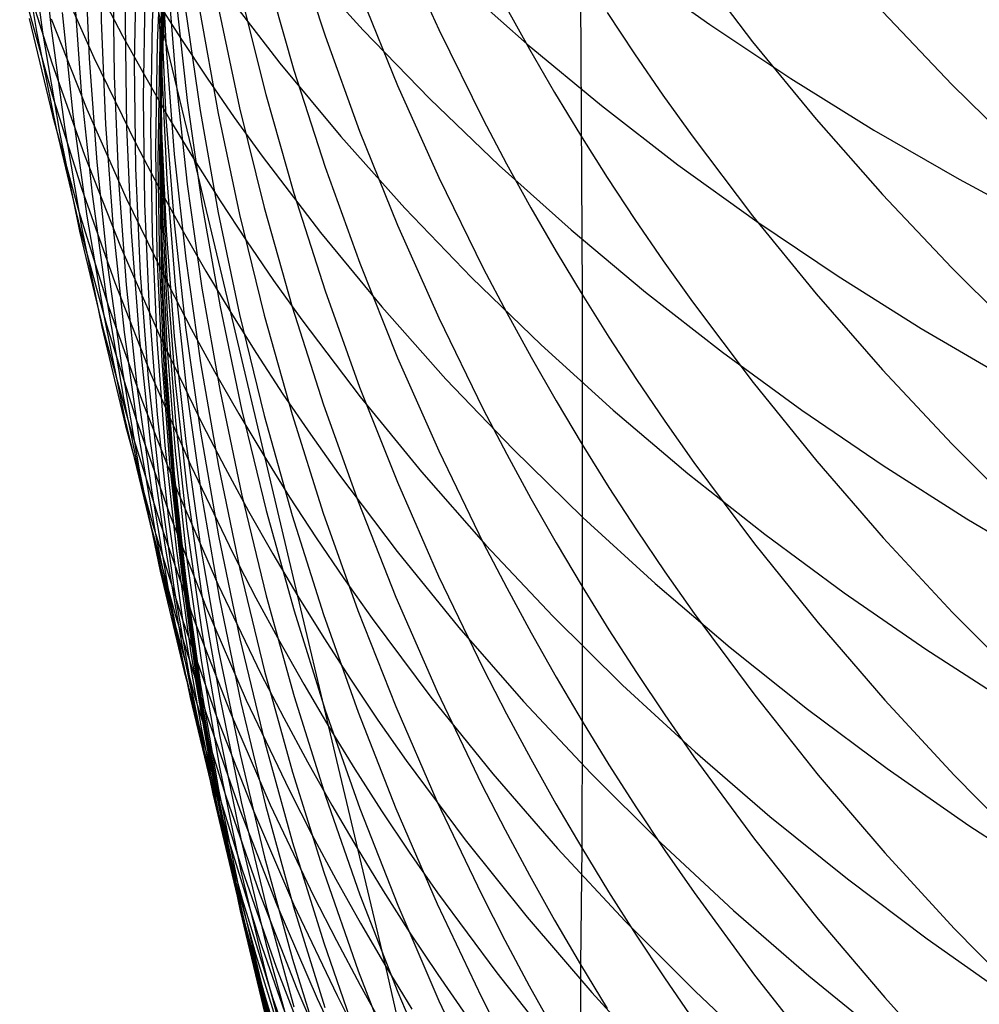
# Model space of a CAD drawing. Extents: x -383 to 1849, y -1185 to -529.
# Tile 458 of 656: x 438.42 to 442.85, y -1108.87 to -1104.32. Entities that reach past the tile are written whole.
import ezdxf

# ---------------------------------------------------------------- set-up
doc = ezdxf.new("R2010")
doc.units = 0
doc.layers.add('PREDEFINITO', color=7, linetype='CONTINUOUS')

msp = doc.modelspace()

# ---------------------------------------------------------------- linework, layer by layer
at = {"layer": 'PREDEFINITO'}
for p, q in [((439.2229, -1104.9703, 538.5088), (438.8583, -1103.4522, 535.1907)), ((438.7867, -1103.8412, 561.1146), (438.7919, -1104.3235, 561.0147)), ((438.9123, -1103.8457, 564.5127), (438.9032, -1104.3316, 564.4323)), ((439.0515, -1103.8421, 569.5427), (439.0281, -1104.3314, 569.4914)), ((439.0961, -1103.8569, 581.3213), (439.0733, -1104.3486, 581.3379)), ((438.5104, -1103.8798, 554.1403), (438.5588, -1104.3489, 554.0011)), ((438.4156, -1103.9178, 550.5331), (438.4932, -1104.3765, 550.3746)), ((438.458, -1103.9151, 552.3427), (438.521, -1104.3792, 552.1937)), ((439.0737, -1103.9374, 571.1986), (439.0506, -1104.4276, 571.1569)), ((439.6822, -1103.9509, 606.6213), (439.8268, -1104.3964, 606.7637)), ((440.1615, -1103.9445, 610.5216), (440.3518, -1104.3669, 610.6752)), ((439.0856, -1103.993, 572.853), (439.0624, -1104.4836, 572.8212)), ((439.0693, -1103.9719, 591.8941), (439.0919, -1104.4578, 591.9686)), ((439.0931, -1103.9618, 579.5722), (439.0701, -1104.4533, 579.579)), ((438.7169, -1104.0214, 559.3561), (438.7367, -1104.5007, 559.2462)), ((438.9539, -1104.0341, 566.1697), (438.9449, -1104.5211, 566.099)), ((439.0733, -1104.0353, 584.8553), (439.0657, -1104.5266, 584.8895)), ((439.0938, -1104.0455, 576.2208), (439.0707, -1104.5365, 576.2)), ((439.0951, -1104.0256, 574.5135), (439.0722, -1104.5169, 574.4884)), ((439.096, -1104.0351, 577.9139), (439.0731, -1104.527, 577.9078)), ((439.708, -1104.0441, 532.668), (440.0028, -1104.3703, 532.4549)), ((438.4279, -1104.0883, 544.8763), (438.564, -1104.5206, 544.6913)), ((438.5772, -1104.0881, 540.982), (438.7576, -1104.4954, 540.7824)), ((439.0656, -1104.0813, 588.3732), (439.0731, -1104.5708, 588.4277)), ((441.0062, -1104.0932, 614.6041), (441.0141, -1105.5917, 611.1206)), ((441.2415, -1104.0847, 528.0656), (441.6052, -1104.3441, 527.8627)), ((441.5225, -1104.0568, 616.6523), (441.8023, -1104.4232, 616.8107)), ((438.8461, -1104.0972, 562.772), (438.8516, -1104.581, 562.6817)), ((439.0984, -1104.1162, 593.7031), (439.1364, -1104.5999, 593.7871)), ((439.5531, -1104.102, 604.7535), (439.6825, -1104.555, 604.8885)), ((438.6654, -1104.1771, 557.5812), (438.7, -1104.6534, 557.4613)), ((439.3503, -1104.1742, 534.7593), (439.6182, -1104.5224, 534.5477)), ((440.4296, -1104.1407, 530.3591), (440.7607, -1104.4342, 530.15)), ((438.444, -1104.228, 546.7158), (438.5656, -1104.6687, 546.5394)), ((438.7879, -1104.1995, 538.9164), (438.8909, -1104.3951, 538.8137)), ((438.995, -1104.1954, 567.8289), (438.9863, -1104.6837, 567.7678)), ((439.0418, -1104.222, 536.8438), (439.1598, -1104.4077, 536.7391)), ((439.074, -1104.2088, 583.0921), (439.0665, -1104.7007, 583.1173)), ((439.1362, -1104.2145, 595.5216), (439.1895, -1104.6948, 595.6147)), ((439.4388, -1104.2077, 602.8919), (439.5529, -1104.6675, 603.0191)), ((439.9869, -1104.1937, 608.6421), (440.1619, -1104.6253, 608.7895)), ((439.181, -1104.2651, 597.3486), (439.2493, -1104.7409, 597.4505)), ((439.333, -1104.2622, 601.0341), (439.4318, -1104.7279, 601.1532)), ((440.6591, -1104.2556, 612.6356), (440.7714, -1104.4573, 612.7135)), ((438.4593, -1104.3154, 548.5521), (438.5665, -1104.7634, 548.3846)), ((438.5605, -1104.3174, 542.8428), (438.7265, -1104.7347, 542.6507)), ((438.6119, -1104.2874, 555.7957), (438.6612, -1104.7596, 555.6659)), ((439.0623, -1104.3159, 586.6362), (439.0697, -1104.8061, 586.6803)), ((439.0692, -1104.286, 590.1643), (439.0917, -1104.7733, 590.2289)), ((439.2485, -1104.2833, 599.1868), (439.3321, -1104.7543, 599.2974)), ((441.1297, -1104.2875, 614.6835), (441.257, -1104.4797, 614.7622)), ((442.4034, -1104.2849, 618.858), (442.7233, -1104.6212, 619.0114)), ((438.5588, -1104.3489, 554.0011), (438.6225, -1104.8158, 553.8616)), ((438.7919, -1104.3235, 561.0147), (438.8124, -1104.8052, 560.9143)), ((438.9032, -1104.3316, 564.4323), (438.9093, -1104.8175, 564.3516)), ((439.0281, -1104.3314, 569.4914), (439.02, -1104.8213, 569.4398)), ((439.0733, -1104.3486, 581.3379), (439.0656, -1104.8409, 581.3545)), ((440.3518, -1104.3669, 610.6752), (440.5573, -1104.7826, 610.8264)), ((441.6052, -1104.3441, 527.8627), (441.9793, -1104.593, 527.6648)), ((438.4932, -1104.3765, 550.3746), (438.586, -1104.8318, 550.2161)), ((438.521, -1104.3792, 552.1937), (438.5992, -1104.8405, 552.0447)), ((438.8909, -1104.3951, 538.8137), (438.9978, -1104.5888, 538.7115)), ((439.1598, -1104.4077, 536.7391), (439.2817, -1104.5913, 536.635)), ((439.8268, -1104.3964, 606.7637), (439.9866, -1104.8367, 606.9044)), ((440.0028, -1104.3703, 532.4549), (440.3107, -1104.6872, 532.2452)), ((439.0506, -1104.4276, 571.1569), (439.0426, -1104.9184, 571.115)), ((439.0701, -1104.4533, 579.579), (439.0623, -1104.9455, 579.5859)), ((439.0919, -1104.4578, 591.9686), (439.1297, -1104.9426, 592.0429)), ((440.7607, -1104.4342, 530.15), (441.1035, -1104.7178, 529.945)), ((440.7714, -1104.4573, 612.7135), (440.8874, -1104.6572, 612.7907)), ((441.8023, -1104.4232, 616.8107), (442.0959, -1104.7809, 616.9654)), ((438.7367, -1104.5007, 559.2462), (438.7717, -1104.9789, 559.1358)), ((438.7576, -1104.4954, 540.7824), (438.9533, -1104.8958, 540.5843)), ((439.0624, -1104.4836, 572.8212), (439.0543, -1104.9747, 572.7893)), ((441.257, -1104.4797, 614.7622), (441.388, -1104.6698, 614.84)), ((438.564, -1104.5206, 544.6913), (438.7153, -1104.9476, 544.5072)), ((438.9449, -1104.5211, 566.099), (438.9511, -1105.008, 566.0278)), ((439.0707, -1104.5365, 576.2), (439.0628, -1105.0281, 576.1792)), ((439.0722, -1104.5169, 574.4884), (439.0646, -1105.0088, 574.4632)), ((439.0731, -1104.527, 577.9078), (439.0655, -1105.0195, 577.9016)), ((439.0657, -1104.5266, 584.8895), (439.0733, -1105.018, 584.9237)), ((439.6182, -1104.5224, 534.5477), (439.9, -1104.8617, 534.3392)), ((438.8516, -1104.581, 562.6817), (438.8722, -1105.0643, 562.5909)), ((438.9978, -1104.5888, 538.7115), (439.1084, -1104.7806, 538.6099)), ((439.0731, -1104.5708, 588.4277), (439.0959, -1105.0598, 588.4822)), ((439.2817, -1104.5913, 536.635), (439.4072, -1104.7728, 536.5316)), ((439.6825, -1104.555, 604.8885), (439.8271, -1105.0033, 605.0221)), ((441.9793, -1104.593, 527.6648), (442.3632, -1104.8312, 527.472)), ((439.1364, -1104.5999, 593.7871), (439.1896, -1105.082, 593.8709)), ((440.1619, -1104.6253, 608.7895), (440.3522, -1105.0507, 608.9348)), ((442.7233, -1104.6212, 619.0114), (443.0555, -1104.9479, 619.1604)), ((438.5656, -1104.6687, 546.5394), (438.7026, -1105.1045, 546.3635)), ((438.7, -1104.6534, 557.4613), (438.7498, -1105.128, 557.341)), ((438.9863, -1104.6837, 567.7678), (438.9928, -1105.172, 567.7063)), ((439.5529, -1104.6675, 603.0191), (439.6823, -1105.1231, 603.1452)), ((440.8874, -1104.6572, 612.7907), (441.0073, -1104.855, 612.8671)), ((441.388, -1104.6698, 614.84), (441.5226, -1104.8579, 614.9169)), ((439.0665, -1104.7007, 583.1173), (439.0741, -1105.1927, 583.1426)), ((439.1895, -1104.6948, 595.6147), (439.2579, -1105.1729, 595.7075)), ((439.4318, -1104.7279, 601.1532), (439.5458, -1105.1898, 601.2713)), ((440.3107, -1104.6872, 532.2452), (440.6311, -1104.9947, 532.0393)), ((441.1035, -1104.7178, 529.945), (441.4574, -1104.9913, 529.7444)), ((438.5665, -1104.7634, 548.3846), (438.689, -1105.2072, 548.2174)), ((438.6612, -1104.7596, 555.6659), (438.7257, -1105.2295, 555.5358)), ((438.7265, -1104.7347, 542.6507), (438.9078, -1105.1457, 542.46)), ((439.0917, -1104.7733, 590.2289), (439.1295, -1105.2596, 590.2934)), ((439.2493, -1104.7409, 597.4505), (439.3329, -1105.2141, 597.5519)), ((439.3321, -1104.7543, 599.2974), (439.4309, -1105.2222, 599.4073)), ((439.4072, -1104.7728, 536.5316), (439.5364, -1104.9521, 536.4288)), ((438.6225, -1104.8158, 553.8616), (438.7015, -1105.2799, 553.7221)), ((438.8124, -1104.8052, 560.9143), (438.848, -1105.2858, 560.8135)), ((438.9093, -1104.8175, 564.3516), (438.9307, -1105.3028, 564.2704)), ((439.02, -1104.8213, 569.4398), (439.0271, -1105.3111, 569.3879)), ((439.0697, -1104.8061, 586.6803), (439.0923, -1105.2957, 586.7243)), ((439.1084, -1104.7806, 538.6099), (439.2229, -1104.9703, 538.5088)), ((440.5573, -1104.7826, 610.8264), (440.6658, -1104.9878, 610.901)), ((442.0959, -1104.7809, 616.9654), (442.4029, -1105.1295, 617.1161)), ((438.586, -1104.8318, 550.2161), (438.6941, -1105.2833, 550.0578)), ((438.5992, -1104.8405, 552.0447), (438.6926, -1105.2986, 551.8957)), ((439.0656, -1104.8409, 581.3545), (439.0732, -1105.3332, 581.3712)), ((439.9, -1104.8617, 534.3392), (440.1954, -1105.192, 534.1338)), ((439.9866, -1104.8367, 606.9044), (440.1617, -1105.2711, 607.0433)), ((441.0073, -1104.855, 612.8671), (441.131, -1105.0509, 612.9427)), ((441.5226, -1104.8579, 614.9169), (441.8025, -1105.2274, 615.0681)), ((442.3632, -1104.8312, 527.472), (442.7565, -1105.0584, 527.2845)), ((438.9533, -1104.8958, 540.5843), (439.0569, -1105.0933, 540.4859)), ((438.7153, -1104.9476, 544.5072), (438.8819, -1105.3687, 544.324)), ((439.0426, -1104.9184, 571.115), (439.0499, -1105.4092, 571.0729)), ((439.0623, -1104.9455, 579.5859), (439.0696, -1105.4376, 579.5928)), ((439.1297, -1104.9426, 592.0429), (439.1828, -1105.4258, 592.117)), ((439.5364, -1104.9521, 536.4288), (439.8056, -1105.3043, 536.2253)), ((438.7717, -1104.9789, 559.1358), (438.8219, -1105.4554, 559.0252)), ((439.0543, -1104.9747, 572.7893), (439.0615, -1105.4658, 572.7572)), ((439.2229, -1104.9703, 538.5088), (439.3413, -1105.158, 538.4083)), ((439.3906, -1105.6743, 540.1938), (439.2229, -1104.9703, 538.5088)), ((439.8271, -1105.0033, 605.0221), (439.9869, -1105.4462, 605.1542)), ((440.6311, -1104.9947, 532.0393), (440.9638, -1105.2925, 531.8371)), ((440.6658, -1104.9878, 610.901), (440.7781, -1105.191, 610.9749)), ((441.4574, -1104.9913, 529.7444), (441.8222, -1105.2544, 529.5484)), ((438.9511, -1105.008, 566.0278), (438.9726, -1105.4944, 565.9564)), ((439.0628, -1105.0281, 576.1792), (439.0702, -1105.5197, 576.1583)), ((439.0646, -1105.0088, 574.4632), (439.0721, -1105.5007, 574.4379)), ((439.0655, -1105.0195, 577.9016), (439.0731, -1105.512, 577.8955)), ((439.0733, -1105.018, 584.9237), (439.0962, -1105.5088, 584.9579)), ((438.8722, -1105.0643, 562.5909), (438.9081, -1105.5464, 562.4998)), ((439.0569, -1105.0933, 540.4859), (439.1643, -1105.289, 540.388)), ((439.0959, -1105.0598, 588.4822), (439.1339, -1105.5476, 588.5365)), ((439.1896, -1105.082, 593.8709), (439.258, -1105.5618, 593.9542)), ((440.3522, -1105.0507, 608.9348), (440.5578, -1105.4693, 609.0778)), ((441.131, -1105.0509, 612.9427), (441.2585, -1105.2446, 613.0176)), ((442.7565, -1105.0584, 527.2845), (443.1587, -1105.2746, 527.1024)), ((438.7026, -1105.1045, 546.3635), (438.8547, -1105.5351, 546.1885)), ((438.7498, -1105.128, 557.341), (438.8148, -1105.6003, 557.2205)), ((439.6823, -1105.1231, 603.1452), (439.8268, -1105.5739, 603.2699)), ((442.4029, -1105.1295, 617.1161), (442.7227, -1105.4687, 617.2628)), ((438.9078, -1105.1457, 542.46), (439.1044, -1105.5498, 542.2707)), ((438.9928, -1105.172, 567.7063), (439.0145, -1105.6597, 567.6447)), ((439.2579, -1105.1729, 595.7075), (439.3415, -1105.6483, 595.7997)), ((439.3413, -1105.158, 538.4083), (439.4634, -1105.3436, 538.3083)), ((438.689, -1105.2072, 548.2174), (438.8267, -1105.6462, 548.0508)), ((438.7257, -1105.2295, 555.5358), (438.8055, -1105.6966, 555.4057)), ((439.0741, -1105.1927, 583.1426), (439.097, -1105.6841, 583.1678)), ((439.3329, -1105.2141, 597.5519), (439.4317, -1105.6841, 597.6526)), ((439.4309, -1105.2222, 599.4073), (439.5449, -1105.6864, 599.5162)), ((439.5458, -1105.1898, 601.2713), (439.6751, -1105.6475, 601.3883)), ((440.1954, -1105.192, 534.1338), (440.5039, -1105.513, 533.9319)), ((440.7781, -1105.191, 610.9749), (440.8942, -1105.3924, 611.0481)), ((441.8025, -1105.2274, 615.0681), (442.0962, -1105.588, 615.2156)), ((439.1295, -1105.2596, 590.2934), (439.1825, -1105.7442, 590.3576)), ((440.1617, -1105.2711, 607.0433), (440.352, -1105.6993, 607.1802)), ((441.2585, -1105.2446, 613.0176), (441.3896, -1105.4363, 613.0916)), ((441.8222, -1105.2544, 529.5484), (442.1972, -1105.507, 529.3571)), ((438.6926, -1105.2986, 551.8957), (438.8013, -1105.7529, 551.7469)), ((438.6941, -1105.2833, 550.0578), (438.8173, -1105.7306, 549.8999)), ((438.7015, -1105.2799, 553.7221), (438.7957, -1105.7408, 553.5825)), ((438.848, -1105.2858, 560.8135), (438.8988, -1105.7647, 560.7125)), ((438.9307, -1105.3028, 564.2704), (438.9672, -1105.787, 564.189)), ((439.0271, -1105.3111, 569.3879), (439.0494, -1105.8004, 569.3359)), ((439.0923, -1105.2957, 586.7243), (439.1301, -1105.7843, 586.7683)), ((439.1643, -1105.289, 540.388), (439.2755, -1105.4826, 540.2906)), ((439.8056, -1105.3043, 536.2253), (440.0888, -1105.6475, 536.0248)), ((440.9638, -1105.2925, 531.8371), (441.3081, -1105.5803, 531.6391)), ((438.8819, -1105.3687, 544.324), (439.0638, -1105.7835, 544.1421)), ((439.0732, -1105.3332, 581.3712), (439.0959, -1105.8249, 581.3878)), ((439.4634, -1105.3436, 538.3083), (439.5892, -1105.5271, 538.2091)), ((439.0499, -1105.4092, 571.0729), (439.0724, -1105.8994, 571.0306)), ((440.8942, -1105.3924, 611.0481), (441.0141, -1105.5917, 611.1206)), ((438.8219, -1105.4554, 559.0252), (438.8874, -1105.9297, 558.9144)), ((439.0696, -1105.4376, 579.5928), (439.0923, -1105.9292, 579.5997)), ((439.1828, -1105.4258, 592.117), (439.251, -1105.9068, 592.1908)), ((439.9869, -1105.4462, 605.1542), (440.1619, -1105.8834, 605.2845)), ((441.3896, -1105.4363, 613.0916), (441.5244, -1105.6258, 613.1648)), ((438.9726, -1105.4944, 565.9564), (439.0092, -1105.9797, 565.8848)), ((439.0615, -1105.4658, 572.7572), (439.0839, -1105.9564, 572.7251)), ((439.0721, -1105.5007, 574.4379), (439.0949, -1105.992, 574.4127)), ((439.2755, -1105.4826, 540.2906), (439.3906, -1105.6743, 540.1938)), ((440.5578, -1105.4693, 609.0778), (440.6663, -1105.6759, 609.1483)), ((442.7227, -1105.4687, 617.2628), (443.0549, -1105.7984, 617.4053)), ((438.8547, -1105.5351, 546.1885), (439.0222, -1105.9597, 546.0144)), ((438.9081, -1105.5464, 562.4998), (438.9592, -1106.0269, 562.4085)), ((439.0702, -1105.5197, 576.1583), (439.0927, -1106.0108, 576.1375)), ((439.0731, -1105.512, 577.8955), (439.096, -1106.0039, 577.8894)), ((439.0962, -1105.5088, 584.9579), (439.1342, -1105.9985, 584.992)), ((439.1044, -1105.5498, 542.2707), (439.2084, -1105.7492, 542.1767)), ((439.1339, -1105.5476, 588.5365), (439.1871, -1106.0339, 588.5907)), ((439.5892, -1105.5271, 538.2091), (439.7187, -1105.7084, 538.1104)), ((440.5039, -1105.513, 533.9319), (440.8249, -1105.8245, 533.7334)), ((442.1972, -1105.507, 529.3571), (442.582, -1105.7489, 529.1707)), ((439.258, -1105.5618, 593.9542), (439.3416, -1106.039, 594.0371)), ((439.8268, -1105.5739, 603.2699), (439.9865, -1106.0194, 603.3932)), ((441.0141, -1105.5917, 611.1206), (441.1379, -1105.7889, 611.1924)), ((441.0141, -1105.5917, 611.1206), (441.0146, -1106.284, 609.356)), ((441.3081, -1105.5803, 531.6391), (441.6636, -1105.858, 531.4452)), ((442.0962, -1105.588, 615.2156), (442.4032, -1105.9395, 615.3595)), ((438.8148, -1105.6003, 557.2205), (438.8951, -1106.07, 557.0999)), ((441.5244, -1105.6258, 613.1648), (441.8046, -1105.9982, 613.3086)), ((438.8267, -1105.6462, 548.0508), (438.9797, -1106.0798, 547.8849)), ((439.0145, -1105.6597, 567.6447), (439.0514, -1106.1463, 567.5828)), ((439.097, -1105.6841, 583.1678), (439.1351, -1106.1744, 583.1929)), ((439.3415, -1105.6483, 595.7997), (439.4403, -1106.1205, 595.8913)), ((439.3906, -1105.6743, 540.1938), (439.5096, -1105.8639, 540.0975)), ((439.701, -1106.9846, 543.606), (439.3906, -1105.6743, 540.1938)), ((439.4317, -1105.6841, 597.6526), (439.5457, -1106.1503, 597.7524)), ((439.5449, -1105.6864, 599.5162), (439.6742, -1106.1462, 599.6242)), ((439.6751, -1105.6475, 601.3883), (439.8196, -1106.1005, 601.5041)), ((440.0888, -1105.6475, 536.0248), (440.3855, -1105.9817, 535.8273)), ((440.6663, -1105.6759, 609.1483), (440.7785, -1105.8806, 609.2182)), ((438.8055, -1105.6966, 555.4057), (438.9004, -1106.1605, 555.2756)), ((438.8173, -1105.7306, 549.8999), (438.9558, -1106.1729, 549.7425)), ((439.7187, -1105.7084, 538.1104), (439.9883, -1106.0644, 537.9151)), ((440.352, -1105.6993, 607.1802), (440.5575, -1106.1206, 607.3149)), ((438.7957, -1105.7408, 553.5825), (438.9051, -1106.1979, 553.4431)), ((438.8013, -1105.7529, 551.7469), (438.9252, -1106.2028, 551.5984)), ((438.8988, -1105.7647, 560.7125), (438.9649, -1106.2414, 560.6113)), ((439.1825, -1105.7442, 590.3576), (439.2507, -1106.2266, 590.4216)), ((439.2084, -1105.7492, 542.1767), (439.3163, -1105.9466, 542.0831)), ((442.582, -1105.7489, 529.1707), (442.9762, -1105.9797, 528.9894)), ((438.9672, -1105.787, 564.189), (439.019, -1106.2695, 564.1074)), ((439.0494, -1105.8004, 569.3359), (439.0869, -1106.2886, 569.2837)), ((439.0638, -1105.7835, 544.1421), (439.2609, -1106.1914, 543.9617)), ((439.1301, -1105.7843, 586.7683), (439.1832, -1106.2712, 586.8121)), ((441.1379, -1105.7889, 611.1924), (441.2653, -1105.9841, 611.2633)), ((439.0959, -1105.8249, 581.3878), (439.1339, -1106.3155, 581.4044)), ((439.5096, -1105.8639, 540.0975), (439.6323, -1106.0513, 540.0018)), ((440.8249, -1105.8245, 533.7334), (441.1581, -1106.1261, 533.5387)), ((441.6636, -1105.858, 531.4452), (442.0299, -1106.1253, 531.2557)), ((439.0724, -1105.8994, 571.0306), (439.1101, -1106.3885, 570.9883)), ((439.251, -1105.9068, 592.1908), (439.3345, -1106.3851, 592.2641)), ((440.1619, -1105.8834, 605.2845), (440.3522, -1106.3141, 605.4129)), ((440.7785, -1105.8806, 609.2182), (440.8946, -1106.0833, 609.2875)), ((438.8874, -1105.9297, 558.9144), (438.9681, -1106.4013, 558.8035)), ((439.0222, -1105.9597, 546.0144), (439.2048, -1106.3779, 545.8415)), ((439.0839, -1105.9564, 572.7251), (439.1215, -1106.4459, 572.693)), ((439.0923, -1105.9292, 579.5997), (439.1301, -1106.4197, 579.6065)), ((439.3163, -1105.9466, 542.0831), (439.4281, -1106.1421, 541.9901)), ((442.4032, -1105.9395, 615.3595), (442.7231, -1106.2816, 615.4994)), ((439.0092, -1105.9797, 565.8848), (439.0612, -1106.4634, 565.813)), ((439.0949, -1105.992, 574.4127), (439.1329, -1106.4823, 574.3874)), ((439.096, -1106.0039, 577.8894), (439.134, -1106.4948, 577.8833)), ((439.1342, -1105.9985, 584.992), (439.1875, -1106.4865, 585.026)), ((440.3855, -1105.9817, 535.8273), (440.6953, -1106.3064, 535.633)), ((441.2653, -1105.9841, 611.2633), (441.3965, -1106.1771, 611.3335)), ((441.8046, -1105.9982, 613.3086), (442.0987, -1106.3616, 613.449)), ((438.9592, -1106.0269, 562.4085), (439.0255, -1106.5052, 562.3171)), ((439.0927, -1106.0108, 576.1375), (439.1305, -1106.5008, 576.1167)), ((439.1871, -1106.0339, 588.5907), (439.2555, -1106.5179, 588.6446)), ((439.3416, -1106.039, 594.0371), (439.4404, -1106.5129, 594.1195)), ((439.6323, -1106.0513, 540.0018), (439.7587, -1106.2366, 539.9066)), ((439.9865, -1106.0194, 603.3932), (440.1615, -1106.4591, 603.5149)), ((438.8951, -1106.07, 557.0999), (438.9905, -1106.5363, 556.9794)), ((438.9797, -1106.0798, 547.8849), (439.148, -1106.5076, 547.72)), ((439.9883, -1106.0644, 537.9151), (440.272, -1106.4114, 537.7227)), ((440.8946, -1106.0833, 609.2875), (441.0146, -1106.284, 609.356)), ((439.4281, -1106.1421, 541.9901), (439.5436, -1106.3356, 541.8975)), ((439.4403, -1106.1205, 595.8913), (439.5543, -1106.5889, 595.9821)), ((439.8196, -1106.1005, 601.5041), (439.9794, -1106.5481, 601.6185)), ((440.5575, -1106.1206, 607.3149), (440.666, -1106.3286, 607.3814)), ((441.1581, -1106.1261, 533.5387), (441.5029, -1106.4178, 533.3478)), ((442.0299, -1106.1253, 531.2557), (442.4064, -1106.3819, 531.0708)), ((438.9004, -1106.1605, 555.2756), (439.0106, -1106.6206, 555.1456)), ((438.9558, -1106.1729, 549.7425), (439.1095, -1106.6099, 549.5859)), ((439.0514, -1106.1463, 567.5828), (439.1036, -1106.6313, 567.5208)), ((439.1351, -1106.1744, 583.1929), (439.1883, -1106.663, 583.2179)), ((439.5457, -1106.1503, 597.7524), (439.675, -1106.6122, 597.8514)), ((439.6742, -1106.1462, 599.6242), (439.8187, -1106.6013, 599.7311)), ((441.3965, -1106.1771, 611.3335), (441.5313, -1106.3679, 611.4029)), ((438.9051, -1106.1979, 553.4431), (439.0299, -1106.6506, 553.3041)), ((438.9252, -1106.2028, 551.5984), (439.0643, -1106.648, 551.4505)), ((439.2507, -1106.2266, 590.4216), (439.3342, -1106.7063, 590.4852)), ((439.2609, -1106.1914, 543.9617), (439.3652, -1106.3926, 543.8721)), ((438.9649, -1106.2414, 560.6113), (439.0462, -1106.7154, 560.51)), ((439.019, -1106.2695, 564.1074), (439.0859, -1106.7498, 564.0257)), ((439.1832, -1106.2712, 586.8121), (439.2515, -1106.7559, 586.8556)), ((439.7587, -1106.2366, 539.9066), (439.8888, -1106.4198, 539.8121)), ((439.0869, -1106.2886, 569.2837), (439.1396, -1106.7751, 569.2315)), ((439.1339, -1106.3155, 581.4044), (439.1871, -1106.8045, 581.4209)), ((440.3522, -1106.3141, 605.4129), (440.5578, -1106.738, 605.5393)), ((440.6953, -1106.3064, 535.633), (441.0176, -1106.6215, 535.4422)), ((441.0146, -1106.284, 609.356), (441.0143, -1106.9407, 607.577)), ((441.0146, -1106.284, 609.356), (441.1383, -1106.4826, 609.4239)), ((442.7231, -1106.2816, 615.4994), (443.0553, -1106.6141, 615.6354)), ((439.5436, -1106.3356, 541.8975), (439.663, -1106.5271, 541.8055)), ((440.666, -1106.3286, 607.3814), (440.7783, -1106.5346, 607.4472)), ((441.5313, -1106.3679, 611.4029), (441.8115, -1106.7429, 611.5393)), ((442.0987, -1106.3616, 613.449), (442.4061, -1106.7159, 613.5859)), ((438.9681, -1106.4013, 558.8035), (439.064, -1106.8696, 558.6927)), ((439.1101, -1106.3885, 570.9883), (439.1631, -1106.8759, 570.946)), ((439.2048, -1106.3779, 545.8415), (439.4028, -1106.7893, 545.67)), ((439.3345, -1106.3851, 592.2641), (439.4332, -1106.8602, 592.337)), ((439.3652, -1106.3926, 543.8721), (439.4733, -1106.592, 543.7829)), ((440.272, -1106.4114, 537.7227), (440.569, -1106.7492, 537.5332)), ((442.4064, -1106.3819, 531.0708), (442.7928, -1106.6277, 530.8906)), ((439.1215, -1106.4459, 572.693), (439.1744, -1106.9338, 572.6609)), ((439.1301, -1106.4197, 579.6065), (439.1832, -1106.9086, 579.6133)), ((439.8888, -1106.4198, 539.8121), (440.1597, -1106.7794, 539.625)), ((440.1615, -1106.4591, 603.5149), (440.3516, -1106.8923, 603.6347)), ((441.5029, -1106.4178, 533.3478), (441.8589, -1106.6992, 533.161)), ((439.0255, -1106.5052, 562.3171), (439.1071, -1106.9808, 562.2256)), ((439.0612, -1106.4634, 565.813), (439.1283, -1106.9449, 565.7411)), ((439.1305, -1106.5008, 576.1167), (439.1835, -1106.9892, 576.096)), ((439.1329, -1106.4823, 574.3874), (439.1861, -1106.9708, 574.3623)), ((439.134, -1106.4948, 577.8833), (439.1873, -1106.984, 577.8772)), ((439.1875, -1106.4865, 585.026), (439.256, -1106.9723, 585.0598)), ((441.1383, -1106.4826, 609.4239), (441.2657, -1106.6791, 609.491)), ((438.9905, -1106.5363, 556.9794), (439.1012, -1106.9988, 556.8591)), ((439.148, -1106.5076, 547.72), (439.3316, -1106.929, 547.5563)), ((439.2555, -1106.5179, 588.6446), (439.3392, -1106.9992, 588.6982)), ((439.4404, -1106.5129, 594.1195), (439.5545, -1106.983, 594.2011)), ((439.663, -1106.5271, 541.8055), (439.7862, -1106.7164, 541.714)), ((439.9794, -1106.5481, 601.6185), (440.1544, -1106.9899, 601.7314)), ((440.7783, -1106.5346, 607.4472), (440.8944, -1106.7386, 607.5124)), ((439.4733, -1106.592, 543.7829), (439.5853, -1106.7893, 543.6942)), ((439.5543, -1106.5889, 595.9821), (439.6835, -1107.053, 596.0721)), ((439.0106, -1106.6206, 555.1456), (439.136, -1107.0763, 555.0161)), ((439.1036, -1106.6313, 567.5208), (439.1709, -1107.1141, 567.4588)), ((439.1095, -1106.6099, 549.5859), (439.2784, -1107.041, 549.4301)), ((439.675, -1106.6122, 597.8514), (439.8196, -1107.0693, 597.9493)), ((439.8187, -1106.6013, 599.7311), (439.9785, -1107.051, 599.8367)), ((441.0176, -1106.6215, 535.4422), (441.3521, -1106.9268, 535.2549)), ((442.7928, -1106.6277, 530.8906), (443.1885, -1106.8624, 530.7154)), ((439.0299, -1106.6506, 553.3041), (439.1699, -1107.0985, 553.1656)), ((439.0643, -1106.648, 551.4505), (439.2187, -1107.0877, 551.3032)), ((439.1883, -1106.663, 583.2179), (439.2569, -1107.1495, 583.2429)), ((441.2657, -1106.6791, 609.491), (441.3969, -1106.8735, 609.5573)), ((439.0462, -1106.7154, 560.51), (439.1428, -1107.186, 560.4089)), ((439.3342, -1106.7063, 590.4852), (439.4329, -1107.1828, 590.5483)), ((439.7862, -1106.7164, 541.714), (439.9131, -1106.9035, 541.6231)), ((441.8589, -1106.6992, 533.161), (442.2256, -1106.9701, 532.9785)), ((442.4061, -1106.7159, 613.5859), (442.7264, -1107.0607, 613.719)), ((439.0859, -1106.7498, 564.0257), (439.1681, -1107.2274, 563.944)), ((439.1396, -1106.7751, 569.2315), (439.2075, -1107.2595, 569.1793)), ((439.2515, -1106.7559, 586.8556), (439.335, -1107.2379, 586.899)), ((440.1597, -1106.7794, 539.625), (440.4446, -1107.1301, 539.4407)), ((440.5578, -1106.738, 605.5393), (440.6662, -1106.9472, 605.6016)), ((440.569, -1106.7492, 537.5332), (440.8791, -1107.0775, 537.3468)), ((440.8944, -1106.7386, 607.5124), (441.0143, -1106.9407, 607.577)), ((441.8115, -1106.7429, 611.5393), (442.1056, -1107.1089, 611.6724)), ((439.1871, -1106.8045, 581.4209), (439.2556, -1107.2912, 581.4373)), ((439.4028, -1106.7893, 545.67), (439.5075, -1106.9922, 545.5848)), ((439.5853, -1106.7893, 543.6942), (439.701, -1106.9846, 543.606)), ((439.064, -1106.8696, 558.6927), (439.1753, -1107.334, 558.582)), ((439.4332, -1106.8602, 592.337), (439.5471, -1107.3315, 592.4092)), ((439.1631, -1106.8759, 570.946), (439.2312, -1107.3611, 570.9037)), ((439.1832, -1106.9086, 579.6133), (439.2514, -1107.3952, 579.6201)), ((439.9131, -1106.9035, 541.6231), (440.0437, -1107.0885, 541.5327)), ((440.3516, -1106.8923, 603.6347), (440.557, -1107.3187, 603.7527)), ((441.3969, -1106.8735, 609.5573), (441.5317, -1107.0656, 609.623)), ((439.1283, -1106.9449, 565.7411), (439.2107, -1107.4237, 565.6692)), ((439.1744, -1106.9338, 572.6609), (439.2424, -1107.4194, 572.6288)), ((439.3316, -1106.929, 547.5563), (439.5305, -1107.3436, 547.3938)), ((440.6662, -1106.9472, 605.6016), (440.7785, -1107.1545, 605.6634)), ((441.0143, -1106.9407, 607.577), (441.1381, -1107.1406, 607.6409)), ((441.0143, -1106.9407, 607.577), (441.0145, -1107.5631, 605.7852)), ((441.3521, -1106.9268, 535.2549), (441.6982, -1107.222, 535.0714)), ((439.1012, -1106.9988, 556.8591), (439.227, -1107.4569, 556.7391)), ((439.1071, -1106.9808, 562.2256), (439.2039, -1107.4531, 562.1342)), ((439.1835, -1106.9892, 576.096), (439.2518, -1107.4753, 576.0754)), ((439.1861, -1106.9708, 574.3623), (439.2545, -1107.4572, 574.3371)), ((439.1873, -1106.984, 577.8772), (439.2557, -1107.4709, 577.8711)), ((439.256, -1106.9723, 585.0598), (439.3397, -1107.4554, 585.0934)), ((439.3392, -1106.9992, 588.6982), (439.4381, -1107.4771, 588.7514)), ((439.5075, -1106.9922, 545.5848), (439.616, -1107.1933, 545.5001)), ((439.5545, -1106.983, 594.2011), (439.6837, -1107.4487, 594.2821)), ((439.701, -1106.9846, 543.606), (439.8206, -1107.1778, 543.5183)), ((439.8445, -1107.5893, 545.3319), (439.701, -1106.9846, 543.606)), ((440.1544, -1106.9899, 601.7314), (440.3447, -1107.4253, 601.8427)), ((442.2256, -1106.9701, 532.9785), (442.6026, -1107.2303, 532.8003)), ((439.2784, -1107.041, 549.4301), (439.4626, -1107.4657, 549.2755)), ((439.9785, -1107.051, 599.8367), (440.1536, -1107.4948, 599.9409)), ((439.136, -1107.0763, 555.0161), (439.2766, -1107.5271, 554.887)), ((439.2187, -1107.0877, 551.3032), (439.3884, -1107.5216, 551.1568)), ((439.6835, -1107.053, 596.0721), (439.8279, -1107.5122, 596.1612)), ((439.8196, -1107.0693, 597.9493), (439.9793, -1107.521, 598.0461)), ((440.0437, -1107.0885, 541.5327), (440.3156, -1107.4518, 541.3539)), ((440.8791, -1107.0775, 537.3468), (441.2017, -1107.3961, 537.1637)), ((441.5317, -1107.0656, 609.623), (441.8119, -1107.4432, 609.752)), ((442.7264, -1107.0607, 613.719), (443.0591, -1107.3957, 613.8485)), ((439.1699, -1107.0985, 553.1656), (439.3251, -1107.5411, 553.0278)), ((439.1709, -1107.1141, 567.4588), (439.2535, -1107.5941, 567.3968)), ((440.4446, -1107.1301, 539.4407), (440.743, -1107.4714, 539.2591)), ((441.1381, -1107.1406, 607.6409), (441.2655, -1107.3384, 607.7041)), ((442.1056, -1107.1089, 611.6724), (442.4129, -1107.4655, 611.8021)), ((439.1428, -1107.186, 560.4089), (439.2545, -1107.6529, 560.3079)), ((439.2569, -1107.1495, 583.2429), (439.3406, -1107.6332, 583.2677)), ((439.4329, -1107.1828, 590.5483), (439.5468, -1107.6554, 590.611)), ((439.8206, -1107.1778, 543.5183), (439.944, -1107.3689, 543.4311)), ((440.7785, -1107.1545, 605.6634), (440.8946, -1107.3598, 605.7246)), ((439.1681, -1107.2274, 563.944), (439.2656, -1107.7017, 563.8623)), ((439.616, -1107.1933, 545.5001), (439.7284, -1107.3923, 545.4158)), ((441.6982, -1107.222, 535.0714), (442.0555, -1107.5069, 534.8918)), ((442.6026, -1107.2303, 532.8003), (442.9893, -1107.4796, 532.6268)), ((439.2075, -1107.2595, 569.1793), (439.2907, -1107.741, 569.1271)), ((439.335, -1107.2379, 586.899), (439.4337, -1107.7166, 586.942)), ((439.2556, -1107.2912, 581.4373), (439.3392, -1107.7752, 581.4536)), ((440.557, -1107.3187, 603.7527), (440.6653, -1107.5291, 603.8109)), ((439.1753, -1107.334, 558.582), (439.3017, -1107.7942, 558.4717)), ((439.2312, -1107.3611, 570.9037), (439.3146, -1107.8436, 570.8614)), ((439.5305, -1107.3436, 547.3938), (439.6357, -1107.5481, 547.3131)), ((439.5471, -1107.3315, 592.4092), (439.6762, -1107.7984, 592.4808)), ((439.944, -1107.3689, 543.4311), (440.071, -1107.5578, 543.3444)), ((440.8946, -1107.3598, 605.7246), (441.0145, -1107.5631, 605.7852)), ((441.2655, -1107.3384, 607.7041), (441.3967, -1107.534, 607.7667)), ((439.2514, -1107.3952, 579.6201), (439.3349, -1107.8792, 579.6269)), ((439.7284, -1107.3923, 545.4158), (439.8445, -1107.5893, 545.3319)), ((441.2017, -1107.3961, 537.1637), (441.5364, -1107.7047, 536.9841)), ((439.2039, -1107.4531, 562.1342), (439.316, -1107.9216, 562.043)), ((439.2107, -1107.4237, 565.6692), (439.3084, -1107.8991, 565.5975)), ((439.227, -1107.4569, 556.7391), (439.3681, -1107.9101, 556.6196)), ((439.2424, -1107.4194, 572.6288), (439.3258, -1107.9024, 572.5968)), ((439.2545, -1107.4572, 574.3371), (439.3382, -1107.9408, 574.3121)), ((439.3397, -1107.4554, 585.0934), (439.4386, -1107.9352, 585.1269)), ((439.6837, -1107.4487, 594.2821), (439.8281, -1107.9095, 594.3621)), ((440.3156, -1107.4518, 541.3539), (440.6015, -1107.8061, 541.1777)), ((440.3447, -1107.4253, 601.8427), (440.5502, -1107.8537, 601.9522)), ((441.8119, -1107.4432, 609.752), (442.1059, -1107.8117, 609.8778)), ((439.2518, -1107.4753, 576.0754), (439.3353, -1107.9588, 576.0549)), ((439.2557, -1107.4709, 577.8711), (439.3394, -1107.9551, 577.8651)), ((439.4381, -1107.4771, 588.7514), (439.5522, -1107.9513, 588.8042)), ((439.4626, -1107.4657, 549.2755), (439.6621, -1107.8834, 549.122)), ((440.1536, -1107.4948, 599.9409), (440.3439, -1107.9323, 600.0436)), ((440.743, -1107.4714, 539.2591), (441.0543, -1107.8032, 539.0806)), ((442.0555, -1107.5069, 534.8918), (442.4235, -1107.7812, 534.7162)), ((442.4129, -1107.4655, 611.8021), (442.7332, -1107.8126, 611.9283)), ((439.2766, -1107.5271, 554.887), (439.4324, -1107.9725, 554.7585)), ((439.3251, -1107.5411, 553.0278), (439.4957, -1107.9777, 552.8907)), ((439.3884, -1107.5216, 551.1568), (439.5733, -1107.9491, 551.0114)), ((439.6357, -1107.5481, 547.3131), (439.7448, -1107.7507, 547.2328)), ((439.8279, -1107.5122, 596.1612), (439.9876, -1107.9659, 596.2492)), ((439.9793, -1107.521, 598.0461), (440.1544, -1107.9668, 598.1416)), ((440.6653, -1107.5291, 603.8109), (440.7775, -1107.7376, 603.8686)), ((441.3967, -1107.534, 607.7667), (441.5315, -1107.7274, 607.8285)), ((439.2535, -1107.5941, 567.3968), (439.3513, -1108.0709, 567.3349)), ((439.8445, -1107.5893, 545.3319), (439.9645, -1107.7842, 545.2486)), ((440.1068, -1108.6959, 548.8197), (439.8445, -1107.5893, 545.3319)), ((440.071, -1107.5578, 543.3444), (440.2017, -1107.7445, 543.2584)), ((441.0145, -1107.5631, 605.7852), (441.0132, -1108.1486, 603.9824)), ((441.0145, -1107.5631, 605.7852), (441.1382, -1107.7642, 605.8452)), ((439.3406, -1107.6332, 583.2677), (439.4395, -1108.1136, 583.2923)), ((439.2545, -1107.6529, 560.3079), (439.3816, -1108.1153, 560.2072)), ((439.5468, -1107.6554, 590.611), (439.676, -1108.1237, 590.6731)), ((439.2656, -1107.7017, 563.8623), (439.3782, -1108.1721, 563.7809)), ((439.4337, -1107.7166, 586.942), (439.5476, -1108.1915, 586.9848)), ((441.5315, -1107.7274, 607.8285), (441.8117, -1108.1075, 607.95)), ((441.5364, -1107.7047, 536.9841), (441.8827, -1108.0032, 536.8082)), ((439.2907, -1107.741, 569.1271), (439.389, -1108.2193, 569.075)), ((439.3392, -1107.7752, 581.4536), (439.4381, -1108.2559, 581.4699)), ((439.7448, -1107.7507, 547.2328), (439.8576, -1107.9513, 547.1529)), ((440.2017, -1107.7445, 543.2584), (440.4738, -1108.1112, 543.088)), ((440.7775, -1107.7376, 603.8686), (440.8935, -1107.9441, 603.9258)), ((441.1382, -1107.7642, 605.8452), (441.2657, -1107.9632, 605.9045)), ((439.3017, -1107.7942, 558.4717), (439.4435, -1108.2495, 558.3618)), ((439.6762, -1107.7984, 592.4808), (439.8206, -1108.2605, 592.5517)), ((439.9645, -1107.7842, 545.2486), (440.0882, -1107.9769, 545.1658)), ((440.6015, -1107.8061, 541.1777), (440.9008, -1108.1511, 541.0042)), ((441.0543, -1107.8032, 539.0806), (441.3783, -1108.1252, 538.9053)), ((442.1059, -1107.8117, 609.8778), (442.4133, -1108.1708, 610.0005)), ((442.4235, -1107.7812, 534.7162), (442.8017, -1108.0447, 534.545)), ((442.7332, -1107.8126, 611.9283), (443.0658, -1108.1498, 612.0509)), ((439.3146, -1107.8436, 570.8614), (439.4132, -1108.3228, 570.8192)), ((440.5502, -1107.8537, 601.9522), (440.6587, -1108.0652, 602.0063)), ((439.3084, -1107.8991, 565.5975), (439.4212, -1108.3708, 565.5258)), ((439.3258, -1107.9024, 572.5968), (439.4243, -1108.382, 572.5649)), ((439.3349, -1107.8792, 579.6269), (439.4336, -1108.3598, 579.6336)), ((439.3681, -1107.9101, 556.6196), (439.5244, -1108.3579, 556.5007)), ((439.6621, -1107.8834, 549.122), (439.7675, -1108.0895, 549.0459)), ((439.8281, -1107.9095, 594.3621), (439.9877, -1108.365, 594.4412)), ((439.316, -1107.9216, 562.043), (439.4433, -1108.3857, 561.9521)), ((439.3353, -1107.9588, 576.0549), (439.434, -1108.4389, 576.0345)), ((439.3382, -1107.9408, 574.3121), (439.437, -1108.4212, 574.2873)), ((439.3394, -1107.9551, 577.8651), (439.4383, -1108.436, 577.8591)), ((439.4386, -1107.9352, 585.1269), (439.5527, -1108.4112, 585.16)), ((439.5522, -1107.9513, 588.8042), (439.6815, -1108.4211, 588.8565)), ((439.5733, -1107.9491, 551.0114), (439.7735, -1108.3696, 550.8672)), ((439.8576, -1107.9513, 547.1529), (439.9743, -1108.1499, 547.0735)), ((440.3439, -1107.9323, 600.0436), (440.5495, -1108.3628, 600.1446)), ((440.8935, -1107.9441, 603.9258), (441.0132, -1108.1486, 603.9824)), ((439.4324, -1107.9725, 554.7585), (439.6035, -1108.4119, 554.6308)), ((439.4957, -1107.9777, 552.8907), (439.6815, -1108.4079, 552.7546)), ((439.9876, -1107.9659, 596.2492), (440.1624, -1108.4138, 596.3361)), ((440.0882, -1107.9769, 545.1658), (440.2157, -1108.1675, 545.0834)), ((440.1544, -1107.9668, 598.1416), (440.3447, -1108.4062, 598.2357)), ((441.2657, -1107.9632, 605.9045), (441.3968, -1108.16, 605.9632)), ((441.8827, -1108.0032, 536.8082), (442.2401, -1108.2913, 536.6359)), ((442.8017, -1108.0447, 534.545), (443.1897, -1108.2972, 534.3781)), ((439.3513, -1108.0709, 567.3349), (439.4643, -1108.5439, 567.2732)), ((439.7675, -1108.0895, 549.0459), (439.8768, -1108.2936, 548.9701)), ((440.6587, -1108.0652, 602.0063), (440.771, -1108.2748, 602.0599)), ((439.3816, -1108.1153, 560.2072), (439.5238, -1108.5729, 560.1069)), ((439.4395, -1108.1136, 583.2923), (439.5536, -1108.5901, 583.3167)), ((439.676, -1108.1237, 590.6731), (439.8205, -1108.5871, 590.7345)), ((440.4738, -1108.1112, 543.088), (440.7599, -1108.4688, 542.9201)), ((441.3783, -1108.1252, 538.9053), (441.7142, -1108.4372, 538.7332)), ((441.8117, -1108.1075, 607.95), (442.1058, -1108.4784, 608.0686)), ((439.3782, -1108.1721, 563.7809), (439.506, -1108.6382, 563.6997)), ((439.9743, -1108.1499, 547.0735), (440.0949, -1108.3464, 546.9945)), ((440.2157, -1108.1675, 545.0834), (440.3468, -1108.3559, 545.0017)), ((440.9008, -1108.1511, 541.0042), (441.2132, -1108.4865, 540.8336)), ((441.0132, -1108.1486, 603.9824), (441.007, -1108.6879, 602.1655)), ((441.0132, -1108.1486, 603.9824), (441.1368, -1108.3509, 604.0383)), ((441.3968, -1108.16, 605.9632), (441.5316, -1108.3546, 606.0212)), ((442.4133, -1108.1708, 610.0005), (442.7335, -1108.5202, 610.1198)), ((439.389, -1108.2193, 569.075), (439.5026, -1108.6937, 569.0231)), ((439.5476, -1108.1915, 586.9848), (439.6768, -1108.6621, 587.0271)), ((439.4381, -1108.2559, 581.4699), (439.5523, -1108.7327, 581.486)), ((439.4435, -1108.2495, 558.3618), (439.6005, -1108.6993, 558.2525)), ((439.8206, -1108.2605, 592.5517), (439.9802, -1108.7172, 592.6217)), ((440.771, -1108.2748, 602.0599), (440.8871, -1108.4824, 602.1129)), ((439.4132, -1108.3228, 570.8192), (439.527, -1108.7981, 570.7773)), ((439.8768, -1108.2936, 548.9701), (439.9899, -1108.4958, 548.8947)), ((442.2401, -1108.2913, 536.6359), (442.6082, -1108.5686, 536.4677)), ((439.4212, -1108.3708, 565.5258), (439.5494, -1108.8381, 565.4545)), ((439.4336, -1108.3598, 579.6336), (439.5476, -1108.8366, 579.6403)), ((439.5244, -1108.3579, 556.5007), (439.696, -1108.7998, 556.3825)), ((439.7735, -1108.3696, 550.8672), (439.8793, -1108.5771, 550.7956)), ((439.9877, -1108.365, 594.4412), (440.1625, -1108.8144, 594.5193)), ((440.0949, -1108.3464, 546.9945), (440.2192, -1108.5407, 546.916)), ((440.3468, -1108.3559, 545.0017), (440.6197, -1108.7258, 544.8398)), ((440.5495, -1108.3628, 600.1446), (440.658, -1108.5753, 600.1945)), ((441.1368, -1108.3509, 604.0383), (441.2641, -1108.551, 604.0937)), ((441.5316, -1108.3546, 606.0212), (441.8118, -1108.737, 606.1352)), ((439.4243, -1108.382, 572.5649), (439.5381, -1108.8579, 572.5331)), ((439.4433, -1108.3857, 561.9521), (439.5858, -1108.8449, 561.8615)), ((439.5527, -1108.4112, 585.16), (439.682, -1108.8827, 585.1928)), ((439.6035, -1108.4119, 554.6308), (439.7898, -1108.8448, 554.504)), ((439.6815, -1108.4079, 552.7546), (439.8826, -1108.8311, 552.6196)), ((440.1624, -1108.4138, 596.3361), (440.3524, -1108.8551, 596.4217)), ((440.3447, -1108.4062, 598.2357), (440.5502, -1108.8386, 598.3284)), ((439.434, -1108.4389, 576.0345), (439.5479, -1108.9152, 576.0143)), ((439.437, -1108.4212, 574.2873), (439.5511, -1108.8976, 574.2626)), ((439.4383, -1108.436, 577.8591), (439.5524, -1108.9131, 577.8532)), ((439.6815, -1108.4211, 588.8565), (439.8261, -1108.8859, 588.9083)), ((441.7142, -1108.4372, 538.7332), (442.0618, -1108.7389, 538.5647)), ((439.9899, -1108.4958, 548.8947), (440.1068, -1108.6959, 548.8197)), ((440.7599, -1108.4688, 542.9201), (441.0593, -1108.817, 542.7549)), ((440.8871, -1108.4824, 602.1129), (441.007, -1108.6879, 602.1655)), ((441.2132, -1108.4865, 540.8336), (441.5381, -1108.812, 540.666)), ((442.1058, -1108.4784, 608.0686), (442.4131, -1108.8398, 608.1841)), ((439.4643, -1108.5439, 567.2732), (439.5925, -1109.0125, 567.2117)), ((440.2192, -1108.5407, 546.916), (440.3472, -1108.7329, 546.838)), ((441.2641, -1108.551, 604.0937), (441.3951, -1108.749, 604.1485)), ((442.7335, -1108.5202, 610.1198), (443.0661, -1108.8598, 610.2358)), ((439.5238, -1108.5729, 560.1069), (439.6813, -1109.025, 560.0072)), ((439.5536, -1108.5901, 583.3167), (439.6829, -1109.0622, 583.3409)), ((439.8205, -1108.5871, 590.7345), (439.9802, -1109.0451, 590.7952)), ((439.8793, -1108.5771, 550.7956), (439.989, -1108.7827, 550.7244)), ((440.658, -1108.5753, 600.1945), (440.7704, -1108.7858, 600.244)), ((442.6082, -1108.5686, 536.4677), (442.9865, -1108.8351, 536.3035)), ((439.506, -1108.6382, 563.6997), (439.6491, -1109.0993, 563.6189)), ((439.6768, -1108.6621, 587.0271), (439.8212, -1109.1277, 587.0689)), ((441.007, -1108.6879, 602.1655), (441.1307, -1108.8913, 602.2174)), ((441.007, -1108.6879, 602.1655), (441.0071, -1109.6803, 598.5087)), ((439.5026, -1108.6937, 569.0231), (439.6314, -1109.1637, 568.9714)), ((439.5523, -1108.7327, 581.486), (439.6816, -1109.2051, 581.5019)), ((439.6005, -1108.6993, 558.2525), (439.7727, -1109.1432, 558.1438)), ((439.9802, -1108.7172, 592.6217), (440.155, -1109.1679, 592.6908)), ((440.1068, -1108.6959, 548.8197), (440.2275, -1108.8939, 548.7451)), ((440.2197, -1109.1878, 550.583), (440.1068, -1108.6959, 548.8197)), ((440.3472, -1108.7329, 546.838), (440.4788, -1108.9228, 546.7605)), ((440.6197, -1108.7258, 544.8398), (440.9065, -1109.0866, 544.6803)), ((441.3951, -1108.749, 604.1485), (441.5297, -1108.9448, 604.2027)), ((441.8118, -1108.737, 606.1352), (442.1058, -1109.1102, 606.2464)), ((442.0618, -1108.7389, 538.5647), (442.4205, -1109.0302, 538.3997)), ((439.527, -1108.7981, 570.7773), (439.656, -1109.269, 570.7355)), ((439.696, -1108.7998, 556.3825), (439.8828, -1109.2351, 556.2651)), ((439.989, -1108.7827, 550.7244), (440.1024, -1108.9863, 550.6535)), ((440.1625, -1108.8144, 594.5193), (440.3525, -1109.2573, 594.5963)), ((440.7704, -1108.7858, 600.244), (440.8865, -1108.9943, 600.2929)), ((441.0593, -1108.817, 542.7549), (441.3717, -1109.1555, 542.5924)), ((441.5381, -1108.812, 540.666), (441.8751, -1109.1276, 540.5015)), ((439.5381, -1108.8579, 572.5331), (439.6671, -1109.3293, 572.5016)), ((439.5476, -1108.8366, 579.6403), (439.6767, -1109.3091, 579.6469)), ((439.5494, -1108.8381, 565.4545), (439.6928, -1109.3005, 565.3834)), ((439.5858, -1108.8449, 561.8615), (439.7436, -1109.2988, 561.7715)), ((439.7898, -1108.8448, 554.504), (439.9913, -1109.2707, 554.3783)), ((439.8826, -1108.8311, 552.6196), (439.9889, -1109.04, 552.5526)), ((440.3524, -1108.8551, 596.4217), (440.5576, -1109.2894, 596.5059)), ((440.5502, -1108.8386, 598.3284), (440.6587, -1109.052, 598.3741)), ((442.4131, -1108.8398, 608.1841), (442.7334, -1109.1916, 608.2965))]:
    msp.add_line(p, q, dxfattribs=at)

doc.saveas('drawing.dxf')
